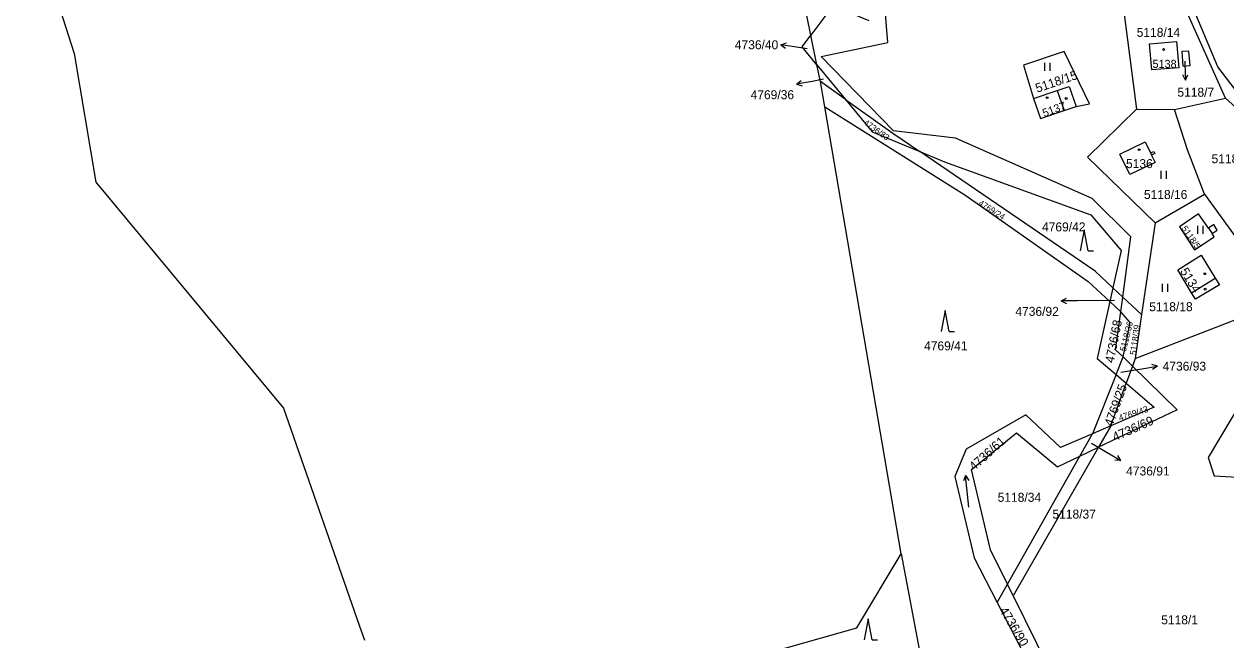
# Model space of a CAD drawing. Extents: x -733394 to -722299, y -1082822 to -1075049.
# Drawn here: x -724816.4 to -724589.1, y -1078918.2 to -1078801.7 of the extents above; entities that cross this region are included whole.
import ezdxf

# ---------------------------------------------------------------- set-up
doc = ezdxf.new("R2010")
doc.units = 0
for name, color, linetype in [('Hranice parcel', 7, 'Continuous'), ('Parcelní čísla', 7, 'Continuous'), ('Pop  PČ popisy', 7, 'Continuous'), ('Vnitřní kresba', 7, 'Continuous'), ('Značky budov', 7, 'Continuous'), ('Značky kultur', 7, 'Continuous')]:
    doc.layers.add(name, color=color, linetype=linetype)

msp = doc.modelspace()

# ---------------------------------------------------------------- linework, layer by layer
at = {"layer": 'Hranice parcel'}
for p, q in [((-724653.06, -1078805.16), (-724654.69, -1078784.87)), ((-724667.58, -1078803.79), (-724670.89, -1078787.45)), ((-724608.52, -1078798.35), (-724606, -1078817.8)), ((-724589.16, -1078815.74), (-724596.82, -1078798.71)), ((-724669.23, -1078806.01), (-724667.58, -1078803.79)), ((-724666.45, -1078809.38), (-724667.58, -1078803.79)), ((-724666.45, -1078809.38), (-724669.23, -1078806.01)), ((-724665.81, -1078812.54), (-724666.45, -1078809.38)), ((-724666.45, -1078809.38), (-724661.04, -1078815.95)), ((-724664.94, -1078817.33), (-724665.81, -1078812.54)), ((-724661.04, -1078815.95), (-724665.81, -1078812.54)), ((-724661.04, -1078815.95), (-724655.98, -1078822.09)), ((-724598.83, -1078817.87), (-724589.16, -1078815.74)), ((-724650.51, -1078901.92), (-724664.94, -1078817.33)), ((-724606, -1078817.8), (-724598.83, -1078817.87)), ((-724655.98, -1078822.09), (-724646.99, -1078825.82)), ((-724602.49, -1078839.32), (-724593.14, -1078833.88)), ((-724593.14, -1078833.88), (-724585.52, -1078844.39)), ((-724602.49, -1078839.32), (-724605.04, -1078856.68)), ((-724608.61, -1078853.35), (-724607.05, -1078841.93)), ((-724608.93, -1078844.52), (-724610.49, -1078851.59)), ((-724610.49, -1078851.59), (-724611.06, -1078854.19)), ((-724610.49, -1078851.59), (-724608.61, -1078853.35)), ((-724608.98, -1078856.12), (-724611.06, -1078854.19)), ((-724608.98, -1078856.12), (-724608.61, -1078853.35)), ((-724608.61, -1078853.35), (-724605.04, -1078856.68)), ((-724605.04, -1078856.68), (-724606.26, -1078864.96)), ((-724609.86, -1078868.01), (-724608.54, -1078864.68)), ((-724606.78, -1078866.4), (-724608.54, -1078864.68)), ((-724606.78, -1078866.4), (-724607.95, -1078869.64)), ((-724606.26, -1078864.96), (-724606.78, -1078866.4)), ((-724609.86, -1078868.01), (-724614.33, -1078879.22)), ((-724609.86, -1078868.01), (-724607.95, -1078869.64)), ((-724610.87, -1078877.73), (-724607.95, -1078869.64)), ((-724610.87, -1078877.73), (-724614.33, -1078879.22)), ((-724610.87, -1078877.73), (-724613.2, -1078881.79)), ((-724614.33, -1078879.22), (-724620.39, -1078881.84)), ((-724616.73, -1078883.48), (-724614.33, -1078879.22)), ((-724613.2, -1078881.79), (-724629.31, -1078909.89)), ((-724616.73, -1078883.48), (-724613.2, -1078881.79)), ((-724630.4, -1078907.67), (-724616.73, -1078883.48)), ((-724620.96, -1078885.5), (-724616.73, -1078883.48)), ((-724650.51, -1078901.92), (-724646.27, -1078924.31)), ((-724630.4, -1078907.67), (-724633.6, -1078901.17)), ((-724632.37, -1078911.16), (-724630.4, -1078907.67)), ((-724629.31, -1078909.89), (-724630.4, -1078907.67)), ((-724629.31, -1078909.89), (-724607.54, -1078954.11)), ((-724632.37, -1078911.16), (-724610.7, -1078952.95)), ((-724753.08, -1078915.42), (-724752.01, -1078918.26))]:
    msp.add_line(p, q, dxfattribs=at)
for points in [[(-724991.79, -1078657.41), (-724982.38, -1078671.95), (-724923.11, -1078673.76), (-724846.41, -1078684.33), (-724806.95, -1078807.26), (-724802.85, -1078831.58), (-724767.39, -1078874.39), (-724753.08, -1078915.42)], [(-724566.07, -1078837.58), (-724567.64, -1078835.84), (-724586.55, -1078815.13), (-724590.61, -1078809.77), (-724607.71, -1078769.03), (-724606.67, -1078760.37)], [(-724656.56, -1078801.05), (-724663.45, -1078798.21), (-724667.58, -1078803.79)], [(-724607.05, -1078841.93), (-724614.38, -1078834.68), (-724640.22, -1078823.29), (-724651.98, -1078821.9), (-724665.67, -1078807.83), (-724653.06, -1078805.16)], [(-724597.99, -1078809.96), (-724603.13, -1078810.35), (-724603.57, -1078805.41), (-724598.43, -1078804.96), (-724597.99, -1078809.96)], [(-724617.45, -1078817.31), (-724614.92, -1078816.8), (-724619.68, -1078806.89), (-724627.39, -1078809.44), (-724625.48, -1078815.76)], [(-724597.23, -1078809.63), (-724595.84, -1078809.51), (-724596.08, -1078806.79), (-724597.46, -1078806.91), (-724597.23, -1078809.63)], [(-724625.48, -1078815.76), (-724621, -1078814.26), (-724618.73, -1078813.5), (-724617.45, -1078817.31)], [(-724661.04, -1078815.95), (-724652.08, -1078822.35), (-724646.99, -1078825.82)], [(-724625.48, -1078815.76), (-724624.17, -1078819.56), (-724619.69, -1078818.06), (-724617.45, -1078817.31)], [(-724571.3, -1078834.79), (-724580.08, -1078823.89), (-724589.16, -1078815.74)], [(-724664.94, -1078817.33), (-724638.47, -1078833.99), (-724615.16, -1078850.38), (-724611.06, -1078854.19)], [(-724606, -1078817.8), (-724615.3, -1078826.86), (-724602.49, -1078839.32)], [(-724593.14, -1078833.88), (-724596.34, -1078825.52), (-724598.83, -1078817.87)], [(-724602.76, -1078825.81), (-724602.56, -1078826.21), (-724603.15, -1078826.5), (-724602.48, -1078827.9), (-724607.28, -1078830.19), (-724609.14, -1078826.3), (-724604.34, -1078824), (-724603.34, -1078826.09), (-724602.76, -1078825.81)], [(-724646.99, -1078825.82), (-724642.31, -1078827.77), (-724614.65, -1078837.77), (-724608.93, -1078844.52)], [(-724610.49, -1078851.59), (-724613.82, -1078848.48), (-724646.99, -1078825.82)], [(-724590.72, -1078840.68), (-724591.41, -1078839.64), (-724592.4, -1078840.3), (-724594.28, -1078837.59), (-724597.9, -1078840.06), (-724595.04, -1078844.41), (-724591.31, -1078841.95), (-724591.72, -1078841.33), (-724590.72, -1078840.68)], [(-724606.26, -1078864.96), (-724583.12, -1078856), (-724582.27, -1078850.27), (-724585.52, -1078844.39)], [(-724598.18, -1078848.23), (-724593.8, -1078845.44), (-724591.12, -1078849.75), (-724590.32, -1078851.03), (-724594.83, -1078853.77), (-724595.58, -1078852.53), (-724598.18, -1078848.23)], [(-724611.06, -1078854.19), (-724613.43, -1078864.95), (-724609.86, -1078868.01)], [(-724608.54, -1078864.68), (-724609.97, -1078863.34), (-724608.98, -1078856.12)], [(-724608.54, -1078864.68), (-724607.22, -1078858.15), (-724608.98, -1078856.12)], [(-724606.78, -1078866.4), (-724598.31, -1078874.68), (-724613.2, -1078881.79)], [(-724607.95, -1078869.64), (-724602.65, -1078874.19), (-724610.87, -1078877.73)], [(-724579.18, -1078869.33), (-724585.64, -1078872.32), (-724592.43, -1078883.73), (-724591.33, -1078887.17), (-724560.93, -1078888.98)], [(-724620.39, -1078881.84), (-724626.96, -1078875.66), (-724638.21, -1078882.16), (-724640.39, -1078887.3), (-724636.74, -1078902.72), (-724632.37, -1078911.16)], [(-724633.6, -1078901.17), (-724637.19, -1078886), (-724628.69, -1078879.04), (-724620.96, -1078885.5)], [(-724689.43, -1078924.56), (-724658.92, -1078915.95), (-724650.51, -1078901.92)]]:
    msp.add_lwpolyline(points, dxfattribs=at)
at = {"layer": 'Pop  PČ popisy'}
for p, q in [((-724673.3, -1078805.6), (-724672.24, -1078805.26)), ((-724670.34, -1078806.07), (-724673.3, -1078805.6)), ((-724673.3, -1078805.6), (-724672.39, -1078806.25)), ((-724668.31, -1078806.38), (-724670.34, -1078806.07)), ((-724596.86, -1078808.72), (-724596.84, -1078809.3)), ((-724596.84, -1078809.3), (-724596.73, -1078812.3)), ((-724665.22, -1078812.15), (-724667.37, -1078812.54)), ((-724596.73, -1078812.3), (-724597.27, -1078811.32)), ((-724596.73, -1078812.3), (-724596.27, -1078811.28)), ((-724670.33, -1078813.06), (-724669.43, -1078812.39)), ((-724667.37, -1078812.54), (-724670.33, -1078813.06)), ((-724670.33, -1078813.06), (-724669.25, -1078813.38)), ((-724620.24, -1078854.07), (-724619.24, -1078853.57)), ((-724617.24, -1078854.07), (-724620.24, -1078854.07)), ((-724620.24, -1078854.07), (-724619.24, -1078854.57)), ((-724610.14, -1078854.03), (-724617.24, -1078854.07)), ((-724605.02, -1078866.91), (-724602.06, -1078866.44)), ((-724602.06, -1078866.44), (-724603.12, -1078866.1)), ((-724602.06, -1078866.44), (-724602.97, -1078867.09)), ((-724608.96, -1078867.56), (-724605.02, -1078866.91)), ((-724614.52, -1078880.99), (-724611.54, -1078882.76)), ((-724611.54, -1078882.76), (-724608.97, -1078884.31)), ((-724608.97, -1078884.31), (-724610.08, -1078884.22)), ((-724608.97, -1078884.31), (-724609.57, -1078883.36))]:
    msp.add_line(p, q, dxfattribs=at)
at = {"layer": 'Vnitřní kresba'}
for p, q in [((-724621, -1078814.26), (-724619.69, -1078818.06)), ((-724603.34, -1078826.09), (-724603.15, -1078826.5)), ((-724592.4, -1078840.3), (-724591.72, -1078841.33)), ((-724595.58, -1078852.53), (-724591.12, -1078849.75))]:
    msp.add_line(p, q, dxfattribs=at)
at = {"layer": 'Značky budov'}
for centre in [(-724600.87, -1078806.51), (-724622.9, -1078815.62), (-724619.3, -1078815.78), (-724605.52, -1078825.46), (-724593.1, -1078848.93), (-724593.02, -1078851.85)]:
    msp.add_circle(centre, 0.175, dxfattribs=at)
at = {"layer": 'Značky kultur'}
for p, q in [((-724623.32, -1078810.52), (-724623.32, -1078809.02)), ((-724622.32, -1078810.52), (-724622.32, -1078809.02)), ((-724601.32, -1078830.99), (-724601.32, -1078829.49)), ((-724600.32, -1078830.99), (-724600.32, -1078829.49)), ((-724615.91, -1078840.6), (-724616.66, -1078844.6)), ((-724615.16, -1078844.6), (-724615.91, -1078840.6)), ((-724594.41, -1078841.4), (-724594.41, -1078839.9)), ((-724593.41, -1078841.4), (-724593.41, -1078839.9)), ((-724615.16, -1078844.6), (-724614.16, -1078844.6)), ((-724601.06, -1078852.34), (-724601.06, -1078850.84)), ((-724600.06, -1078852.34), (-724600.06, -1078850.84)), ((-724642.19, -1078855.89), (-724642.94, -1078859.89)), ((-724641.44, -1078859.89), (-724642.19, -1078855.89)), ((-724641.44, -1078859.89), (-724640.44, -1078859.89)), ((-724638.34, -1078887.13), (-724638.73, -1078888.15)), ((-724637.71, -1078893.1), (-724638.34, -1078887.13)), ((-724638.34, -1078887.13), (-724637.74, -1078888.05)), ((-724656.75, -1078914.23), (-724657.5, -1078918.23)), ((-724656, -1078918.23), (-724656.75, -1078914.23)), ((-724656, -1078918.23), (-724655, -1078918.23))]:
    msp.add_line(p, q, dxfattribs=at)

# ---------------------------------------------------------------- texts
at = {"layer": 'Parcelní čísla'}
for s, height, p in [('5118/14', 1.7, (-724605.97, -1078804.11)), ('4736/40', 1.7, (-724681.99, -1078806.46)), ('5138', 1.53, (-724602.97, -1078809.99)), ('4769/36', 1.7, (-724679, -1078815.91)), ('5118/7', 1.7, (-724598.27, -1078815.44)), ('5136', 1.7, (-724607.99, -1078828.95)), ('5118/17', 1.7, (-724591.81, -1078828.02)), ('5118/16', 1.7, (-724604.6, -1078834.8)), ('4769/42', 1.7, (-724623.88, -1078840.93)), ('4736/92', 1.7, (-724628.92, -1078856.91)), ('5118/18', 1.7, (-724603.6, -1078856.03)), ('4769/41', 1.7, (-724646.19, -1078863.44)), ('4736/93', 1.7, (-724601.06, -1078867.28)), ('4736/91', 1.7, (-724607.96, -1078887.12)), ('5118/34', 1.7, (-724632.27, -1078892.1)), ('5118/37', 1.7, (-724621.91, -1078895.28)), ('5118/1', 1.7, (-724601.33, -1078915.28))]:
    msp.add_text(s, height=height, dxfattribs=at).set_placement(p)
for s, height, rotation, p in [('5118/15', 1.7, 19, (-724624.78, -1078814.7)), ('5137', 1.53, 20, (-724623.48, -1078819.32)), ('4736/83', 1.14, 324, (-724657.73, -1078820.57)), ('4769/24', 1.14, 328, (-724636.01, -1078835.86)), ('5118/5', 1.19, 305, (-724597.55, -1078840.38)), ('5134', 1.7, 302, (-724597.84, -1078848.46)), ('4736/68', 1.7, 79, (-724610.31, -1078865.92)), ('5118/36', 1.19, 76, (-724608.04, -1078863.73)), ('5118/39', 1.19, 82, (-724606.12, -1078864.39)), ('4769/25', 1.7, 70, (-724610.57, -1078877.94)), ('4769/43', 1.19, 18, (-724609.16, -1078876.82)), ('4736/69', 1.7, 24, (-724610.1, -1078880.69)), ('4736/61', 1.7, 42, (-724636.75, -1078886.34)), ('4736/90', 1.7, 301, (-724632, -1078912.61))]:
    msp.add_text(s, height=height, rotation=rotation, dxfattribs=at).set_placement(p)

doc.saveas('drawing.dxf')
